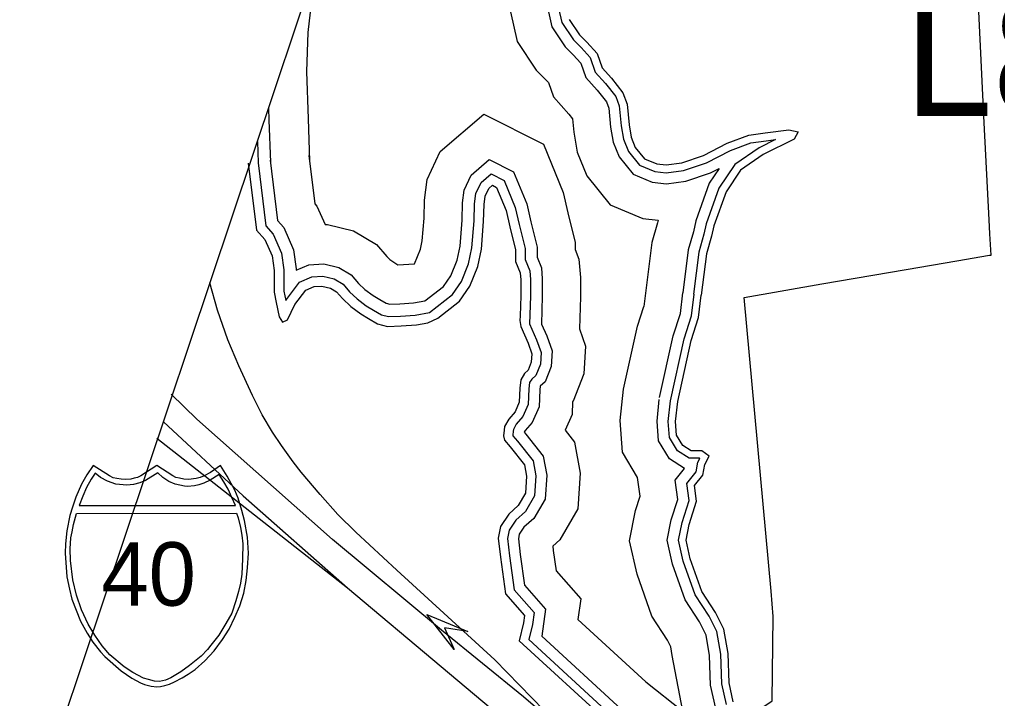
# Model space of a CAD drawing. Extents: x 2001466 to 2224147, y 644118 to 847247.
# Drawn here: x 2050439 to 2053135, y 771104 to 772975 of the extents above; entities that cross this region are included whole.
import ezdxf

# ---------------------------------------------------------------- set-up
doc = ezdxf.new("R2010")
doc.units = 0
for name, color, linetype in [('Exist Boundary Political City Limit New', 7, 'Continuous'), ('Exist Boundary Political CountyLine', 7, 'Continuous'), ('Exist Hydrographic Buffer Line', 7, 'Continuous'), ('Exist Hydrographic Lake Shore', 7, 'Continuous'), ('Exist Road Primary Interstate Divided Center Attributed', 7, 'Continuous'), ('Exist Road Primary Interstate Ramp 1 Lane Attributed', 7, 'Continuous'), ('Exist Road Primary Interstate Shield CELL', 7, 'Continuous'), ('Exist Road Primary Interstate Shield Number Label', 7, 'Continuous'), ('Exist Road Primary Interstate Structure Cantilever Sign Number Label', 7, 'Continuous'), ('Exist Road Primary Interstate Structure Ovrhead Sign Attributed CELL', 7, 'Continuous'), ('Map Preparation Boundary City Limit Buffer Line', 7, 'Continuous')]:
    doc.layers.add(name, color=color, linetype=linetype)

msp = doc.modelspace()

# ---------------------------------------------------------------- linework, layer by layer
at = {"layer": 'Exist Boundary Political City Limit New'}
msp.add_lwpolyline([(2053219.5, 770103.8), (2053082, 770220), (2052850.2, 770414.8), (2052607.1, 770617.8), (2052474.8, 770727.8), (2052356.8, 770873.9), (2052317.2, 770921.7), (2052294.5, 770949.2), (2052513.2, 771096.7), (2052516.2, 771329.8), (2052510.4, 771399.1), (2052436.6, 772208.8), (2052650.4, 772246.1), (2052883.2, 772285.9), (2053022.2, 772309.9), (2053112.5, 772325.6), (2053117.6, 772325.2), (2053114, 772384.8), (2053111.6, 772423.3), (2053098.2, 772690.1), (2053082.9, 772997.5)], dxfattribs=at)
at = {"layer": 'Exist Boundary Political CountyLine'}
msp.add_lwpolyline([(2050439.2, 770682), (2052490.3, 776806.1), (2053255.4, 779070)], dxfattribs=at)
at = {"layer": 'Exist Hydrographic Buffer Line'}
for points in [[(2051259.3, 773130.7), (2051249.4, 773076.4), (2051234.2, 772939.8), (2051230.4, 772831.7), (2051234.4, 772701), (2051238.5, 772585.6)], [(2051784.2, 773033.7), (2051810.7, 772914.2), (2051863.5, 772835.1), (2051891.5, 772807), (2051896.9, 772801.1), (2051911, 772761.6), (2051953.4, 772714.5), (2051963.4, 772701.7), (2051967, 772665), (2051976.3, 772609.5), (2052002.6, 772543.8), (2052067.4, 772464.5), (2052157.2, 772427), (2052199.1, 772422.4), (2052197.6, 772414.7), (2052181.8, 772360.9), (2052159.7, 772184.2)], [(2051893.4, 773013), (2051906.3, 772955), (2051942.8, 772900.1), (2051965.5, 772877.4), (2051986.2, 772854.6), (2052000.4, 772814.9), (2052031.6, 772780.2), (2052056.7, 772748.2), (2052063.1, 772730.6), (2052068.3, 772678.5), (2052075.2, 772637.2), (2052091.6, 772596.2), (2052130.3, 772548.9), (2052183, 772526.9), (2052222.2, 772522.5), (2052275.9, 772529.7), (2052344.1, 772552.5), (2052367.9, 772564.9), (2052340.4, 772523.6), (2052302.8, 772420.2), (2052296.8, 772390.2), (2052282.1, 772340), (2052267.4, 772222.1)], [(2051925.1, 773006.1), (2051933.9, 772966.8), (2051965.8, 772918.9), (2051986.8, 772897.8), (2052012, 772870.1), (2052026.2, 772830.3), (2052054.2, 772799.2), (2052082.8, 772762.7), (2052092.1, 772737.3), (2052097.6, 772682.3), (2052103.8, 772645.2), (2052117.3, 772611.4), (2052148.4, 772573.3), (2052190.5, 772555.8), (2052221.8, 772552.3), (2052269.2, 772558.6), (2052332.5, 772579.7), (2052398.4, 772614.1), (2052454.4, 772635.4), (2052497.4, 772640.8), (2052523, 772644.2), (2052477.8, 772621.6), (2052410.5, 772575.7), (2052366.9, 772510.2), (2052331.3, 772412.3), (2052325.5, 772383.1), (2052311.1, 772334), (2052296.6, 772218.3)], [(2051125.4, 772730.9), (2051126.4, 772697.5), (2051130.6, 772581.8)], [(2051528.1, 772301.8), (2051544.5, 772342.3), (2051549.3, 772365.1), (2051554, 772427.2), (2051555.6, 772477.5), (2051562.6, 772533.9), (2051598.7, 772611.2), (2051718.6, 772714), (2051883, 772631.8), (2051937.5, 772498.3), (2051950.2, 772442), (2051970.6, 772360.5), (2051970.6, 772340.8), (2051981.1, 772314.9), (2051985, 772264.1), (2051985, 772210.8), (2051982.7, 772122.3)], [(2051094.6, 772639), (2051096.7, 772580.5)], [(2051236.7, 772600.4), (2051253.3, 772467.1), (2051259, 772460.7), (2051281.2, 772409.8), (2051287.9, 772410.2), (2051360, 772392.2), (2051423, 772355.3), (2051451.4, 772321.9), (2051460.1, 772313.6), (2051473.2, 772304), (2051482.1, 772298.6), (2051528.1, 772301.8)], [(2051096.7, 772580.5), (2051118.4, 772406.1), (2051138.4, 772383.6), (2051161.5, 772330.7), (2051168, 772285.4), (2051168, 772226.4), (2051173.1, 772200.7), (2051173.2, 772200.5), (2051174.6, 772203.6), (2051210.6, 772250.8), (2051244.5, 772265.7), (2051275.1, 772267.7), (2051306.1, 772260), (2051330.8, 772245.5), (2051348.7, 772224.4), (2051369.5, 772204.8), (2051394.7, 772186.3), (2051415.2, 772174), (2051436.5, 772161.5), (2051456.4, 772156.2), (2051489.6, 772157.5), (2051529.6, 772160.2), (2051568.9, 772167.4)], [(2051129.9, 772587.1), (2051150.6, 772420.7), (2051167.2, 772402), (2051194.3, 772340), (2051201.7, 772287.8), (2051201.7, 772283.8), (2051236.4, 772298.9), (2051278.2, 772301.7), (2051319, 772291.5), (2051352.8, 772271.7), (2051373.2, 772247.6), (2051391.2, 772230.8), (2051413.4, 772214.4), (2051432.4, 772203), (2051449.6, 772192.9), (2051460.2, 772190.1), (2051487.8, 772191.2), (2051525.4, 772193.8), (2051556.4, 772199.4)], [(2051556.4, 772199.4), (2051607.9, 772239.6), (2051628, 772268.7), (2051645.3, 772311.4), (2051653.5, 772350.2), (2051658.9, 772421.6), (2051660.4, 772469.4), (2051664.8, 772504.5), (2051684.2, 772546.3), (2051734, 772588.9), (2051800.7, 772555.6), (2051837, 772466.7), (2051848.1, 772417.7), (2051865.6, 772347.6), (2051865.6, 772320.1), (2051877.7, 772290.5), (2051880, 772260.1), (2051880, 772212.2), (2051878, 772135.6)], [(2051568.9, 772167.4), (2051632.2, 772216.8), (2051657.1, 772253), (2051676.9, 772301.7), (2051686.1, 772345.5), (2051691.8, 772419.8), (2051693.2, 772466.8), (2051696.8, 772495.3), (2051711.1, 772525.9), (2051738.8, 772549.7), (2051774.9, 772531.7), (2051805.5, 772456.8), (2051816.1, 772410.1), (2051832.7, 772343.6), (2051832.7, 772313.7), (2051845.3, 772282.8), (2051847.1, 772258.8), (2051847.1, 772212.6), (2051845.1, 772136.4)], [(2052203.1, 771933.3), (2052241.2, 772103.4), (2052260.6, 772164.5), (2052267.3, 772221.7)], [(2052233.1, 771924.2), (2052271.4, 772095.2), (2052291.4, 772157.9), (2052298.4, 772218)], [(2052103.4, 771955.7), (2052142.5, 772130.1), (2052159.7, 772184.2)], [(2051845.1, 772136.4), (2051864.5, 772092), (2051876.7, 772057.3), (2051874.7, 772025), (2051862.3, 771994.2), (2051850.8, 771983.6), (2051845.2, 771974.1), (2051843.1, 771957.1), (2051841.5, 771914.3), (2051826.5, 771880.4), (2051808.3, 771859.2), (2051800.3, 771845.2), (2051799.6, 771840.5), (2051798.6, 771829.5), (2051799, 771827.7), (2051811.4, 771813.1), (2051854.6, 771758.6), (2051862.1, 771717.6), (2051858.6, 771662.2), (2051833.3, 771618.8), (2051806.7, 771595.2), (2051788.3, 771567.5), (2051784.1, 771544.4), (2051789.4, 771496.4), (2051802.8, 771402.9), (2051857.5, 771340.2), (2051852.9, 771307.4), (2051843.1, 771265.7)], [(2051878, 772135.6), (2051892.3, 772102.9), (2051906.8, 772061.5), (2051904.1, 772018.4), (2051887.5, 771976.8), (2051874.3, 771964.7), (2051874, 771964.3), (2051872.8, 771954.7), (2051871.1, 771907.4), (2051851.9, 771864.3), (2051832.7, 771841.9), (2051830.1, 771837.2), (2051834.5, 771832), (2051882.6, 771771.3), (2051892.1, 771719.3), (2051887.9, 771653.3), (2051856.7, 771599.7), (2051829.4, 771575.4), (2051816.5, 771556.1), (2051814.2, 771543.4), (2051819, 771500.1), (2051831.1, 771415.9), (2051889, 771349.5), (2051878.4, 771275.2)], [(2051982.7, 772122.3), (2051999.5, 772074.3), (2051994.8, 771998), (2051964.9, 771923.3), (2051963.4, 771921.9), (2051962.1, 771886.4), (2051942.9, 771843), (2051968.8, 771810.3), (2051984.3, 771724.7), (2051978.2, 771625.9), (2051928.6, 771540.9), (2051908.8, 771523.2), (2051910.1, 771511.7), (2051918, 771455.7), (2051985.8, 771378.2), (2051977.7, 771321.6)], [(2051977.7, 771321.6), (2052165, 771149.5), (2052267.5, 771068), (2052238.3, 771221.5), (2052234.1, 771246), (2052224.8, 771264.6), (2052182.1, 771330.4), (2052141.1, 771445.9), (2052120.5, 771538.4), (2052137.2, 771621.7), (2052149.6, 771660.9), (2052142.8, 771712.4), (2052101.1, 771782), (2052094.3, 771869.3), (2052103.4, 771955.7)], [(2052358.4, 771075.5), (2052344.1, 771140), (2052341.2, 771222.2), (2052331.5, 771278), (2052313, 771315), (2052273.6, 771375.6), (2052238.8, 771473.9), (2052224.2, 771539.5), (2052235.5, 771596.3), (2052253.2, 771651.8), (2052246, 771705.4), (2052271.9, 771737.8), (2052230.2, 771763.8), (2052200.4, 771813.6), (2052196.2, 771867.8), (2052202.5, 771927.4)], [(2052387.5, 771086.9), (2052374.8, 771143.9), (2052371.9, 771225.4), (2052361.1, 771287.7), (2052339.8, 771330.4), (2052301.5, 771389.3), (2052268.5, 771482.4), (2052255.7, 771539.9), (2052265.5, 771588.5), (2052284.7, 771649), (2052278.4, 771696.4), (2052303.8, 771728.3), (2052309.1, 771755.1), (2052314.2, 771765.2), (2052313.2, 771766), (2052285, 771766), (2052252.8, 771786.1), (2052230.6, 771823.2), (2052227.2, 771867.4), (2052233.1, 771924.2)], [(2051878.4, 771275.2), (2052098.6, 771072.8)], [(2051843.1, 771265.7), (2052078.3, 771049.4)]]:
    msp.add_lwpolyline(points, dxfattribs=at)
at = {"layer": 'Exist Hydrographic Lake Shore'}
for points in [[(2051954.3, 772975.5), (2051982.7, 772932.8), (2052002.6, 772912.9), (2052031.1, 772881.6), (2052045.3, 772841.7), (2052070.9, 772813.3), (2052102.2, 772773.4), (2052113.5, 772742.1), (2052119.2, 772685.2), (2052124.9, 772651.1), (2052136.3, 772622.6), (2052161.9, 772591.3), (2052196, 772577.1), (2052221.6, 772574.3), (2052264.3, 772579.9), (2052324, 772599.9), (2052389.4, 772634), (2052449.1, 772656.8), (2052494.6, 772662.5), (2052560, 772671), (2052585.6, 772665.3), (2052574.2, 772645.4), (2052488.9, 772602.7), (2052426.4, 772560), (2052386.5, 772500.3), (2052352.4, 772406.4), (2052346.7, 772377.9), (2052332.5, 772329.5), (2052318.3, 772215.7)], [(2051069.6, 772579.6), (2051092.6, 772394.4), (2051115.4, 772368.8), (2051135.3, 772323.3), (2051141, 772283.4), (2051141, 772223.7), (2051146.7, 772195.2), (2051155.2, 772155.4), (2051163.7, 772141.2), (2051178, 772146.9), (2051197.9, 772189.5), (2051227.9, 772228.9), (2051251, 772239), (2051272.7, 772240.5), (2051295.8, 772234.7), (2051313.2, 772224.5), (2051329.1, 772205.7), (2051352.2, 772184), (2051379.7, 772163.8), (2051401.4, 772150.7), (2051426, 772136.3), (2051453.5, 772129), (2051491.1, 772130.5), (2051533, 772133.4), (2051564.8, 772139.2), (2051592.3, 772152.2)], [(2051592.3, 772152.2), (2051651.6, 772198.5), (2051680.5, 772240.5), (2051702.2, 772294), (2051712.3, 772341.8), (2051718.1, 772418.4), (2051719.5, 772464.8), (2051722.4, 772487.9), (2051732.6, 772509.6), (2051742.7, 772518.3), (2051754.2, 772512.5), (2051780.3, 772448.8), (2051790.4, 772404), (2051806.3, 772340.3), (2051806.3, 772308.5), (2051819.3, 772276.6), (2051820.8, 772257.8), (2051820.8, 772213), (2051819.3, 772158), (2051817.9, 772145)], [(2052253.2, 771922.1), (2052290.8, 772090), (2052311, 772153.6), (2052318.3, 772215.7)], [(2051817.9, 772145), (2051820.8, 772129), (2051841, 772082.7), (2051851.1, 772053.8), (2051849.7, 772030.6), (2051841, 772008.9), (2051830.9, 771999.7), (2051820.8, 771982.3), (2051817.9, 771959.2), (2051816.4, 771920.1), (2051804.9, 771894), (2051787.5, 771873.8), (2051775.9, 771853.5), (2051774.5, 771843.4), (2051773, 771827.5), (2051775.9, 771815.9), (2051791.8, 771797.1), (2051830.9, 771747.9), (2051836.7, 771716.1), (2051833.8, 771669.8), (2051813.5, 771635), (2051787.5, 771611.9), (2051764.4, 771577.1), (2051758.6, 771545.3), (2051764.4, 771493.2), (2051778.8, 771391.9), (2051830.9, 771332.3), (2051828, 771312), (2051816.4, 771262.8)], [(2052406.5, 771094.4), (2052394.9, 771146.5), (2052392, 771227.5), (2052380.4, 771294.1), (2052357.3, 771340.4), (2052319.7, 771398.3), (2052287.9, 771488), (2052276.3, 771540.1), (2052285, 771583.5), (2052305.2, 771647.2), (2052299.4, 771690.6), (2052322.6, 771719.5), (2052328.4, 771748.5), (2052339.9, 771771.6), (2052319.7, 771786.1), (2052290.8, 771786.1), (2052267.6, 771800.6), (2052250.3, 771829.5), (2052247.4, 771867.1), (2052253.2, 771922.1)], [(2051816.4, 771262.8), (2052065.2, 771034.2)]]:
    msp.add_lwpolyline(points, dxfattribs=at)
at = {"layer": 'Exist Road Primary Interstate Divided Center Attributed'}
for points in [[(2051952.8, 771000.9), (2051828.3, 771108.4), (2051602.6, 771292.1), (2051302.2, 771542.1), (2050927.9, 771873.6), (2050857.4, 771942.1)], [(2050835.7, 771865.8), (2051055.6, 771662), (2051342.7, 771408.9), (2051859.4, 770974.5), (2052148.1, 770733.1), (2052822.2, 770176.2), (2053110.3, 769937.8), (2053522.9, 769588)]]:
    msp.add_lwpolyline(points, dxfattribs=at)
at = {"layer": 'Exist Road Primary Interstate Ramp 1 Lane Attributed'}
msp.add_line((2050817.8, 771820.9), (2051342.7, 771408.9), dxfattribs=at)
msp.add_lwpolyline([(2051952.8, 771000.9), (2051748.9, 771209.6), (2051479.2, 771457.5), (2051365.9, 771561.7), (2051316.8, 771610.7), (2051267.8, 771665.8), (2051215.8, 771727.1), (2051193, 771756.1), (2051161, 771800.5), (2051136, 771837.8), (2051107.7, 771885.8), (2051081, 771939.1), (2051043.5, 772020.8), (2051013.4, 772091.9), (2050984.9, 772173.6), (2050964, 772248.9)], dxfattribs=at)
at = {"layer": 'Exist Road Primary Interstate Shield CELL'}
for points in [[(2050817.8, 771135.4), (2050827.3, 771136.3), (2050840, 771138.8), (2050852.4, 771142.9), (2050866.5, 771149.1), (2050887.3, 771160.7), (2050904.1, 771170.5), (2050923.4, 771183.5), (2050949.5, 771207.2), (2050975.6, 771234.6), (2050998.6, 771265.7), (2051016.8, 771294.7), (2051032.9, 771327.8), (2051046.3, 771358.7), (2051057, 771394), (2051064.1, 771428.3), (2051067.6, 771464), (2051070, 771503.6), (2051067.3, 771548.1), (2051059.6, 771593.7), (2051052.3, 771622), (2051041.3, 771656), (2051032.3, 771677.6), (2051011.5, 771716.1), (2050992.7, 771745.7), (2050965.5, 771726.5), (2050947.7, 771717.1), (2050936.9, 771712.2), (2050925.7, 771710), (2050905.2, 771707.5), (2050892.3, 771708.1), (2050880.4, 771710.8), (2050870.3, 771713), (2050862, 771717.1), (2050817.8, 771745.7), (2050773.5, 771717.1), (2050764.2, 771712.8), (2050754.7, 771710.8), (2050745.6, 771708.3), (2050730.4, 771707.5), (2050718.9, 771707.9), (2050707, 771710), (2050697.6, 771712), (2050687.1, 771717.1), (2050642, 771745.7), (2050624.3, 771719.9), (2050609.8, 771694.5), (2050594.4, 771658.6), (2050584.9, 771630.8), (2050578.1, 771607.9), (2050569.7, 771566), (2050565.4, 771529.4), (2050564.7, 771503.6), (2050569.4, 771439), (2050576.5, 771404.7), (2050583.7, 771376.9), (2050607.6, 771316.9), (2050625.5, 771283.2), (2050640.9, 771259.1), (2050662.5, 771231.9), (2050674.2, 771218.9), (2050719, 771179.8), (2050748.9, 771159.3), (2050772.8, 771146.4), (2050784, 771142.2), (2050801.6, 771137.3)], [(2050647.4, 771724.9), (2050636.4, 771708), (2050623.7, 771685.2), (2050613.6, 771661.5), (2050603.2, 771635.3), (2051034.8, 771635.2), (2051024.7, 771657.6), (2051014, 771680.1), (2051002.7, 771700.7), (2050989, 771720.6), (2050964.8, 771705.3), (2050947.2, 771697), (2050933, 771692.1), (2050921, 771689.4), (2050902.4, 771688), (2050894.1, 771688.4), (2050868.1, 771694.3), (2050850.6, 771701.5), (2050833.9, 771712.6), (2050820.4, 771725.4), (2050786.2, 771704.7), (2050771, 771698), (2050753.6, 771693.5), (2050734.5, 771691.1), (2050705, 771694.3), (2050682, 771702.3), (2050662.1, 771712.6)], [(2051037.3, 771613.9), (2051041.9, 771601.7), (2051048.3, 771574.6), (2051051.6, 771553.8), (2051055, 771529.8), (2051053.9, 771488.7), (2051051.9, 771446.1), (2051048, 771420.9), (2051042.7, 771397.9), (2051035.6, 771372.5), (2051024, 771338.7), (2051008.1, 771310), (2050988.2, 771278.2), (2050966.8, 771250.3), (2050957.4, 771238.7), (2050939.7, 771220.1), (2050907.5, 771194.2), (2050884, 771176.6), (2050855.8, 771160), (2050841.5, 771153.6), (2050824.8, 771150.1), (2050811.1, 771151.1), (2050794.5, 771155.5), (2050781.1, 771159.2), (2050751.6, 771175.1), (2050727.8, 771191), (2050688, 771223.7), (2050666.6, 771248.8), (2050646.5, 771278.2), (2050628.6, 771308.3), (2050609.6, 771347.9), (2050596.1, 771387.8), (2050586.3, 771430.9), (2050579.7, 771483.5), (2050579, 771515.6), (2050580.9, 771546.5), (2050583.9, 771562.6), (2050587.8, 771582.7), (2050595.7, 771613.7)]]:
    msp.add_lwpolyline(points, close=True, dxfattribs=at)
at = {"layer": 'Exist Road Primary Interstate Structure Ovrhead Sign Attributed CELL'}
msp.add_lwpolyline([(2051636.8, 771238.3), (2051562.1, 771334.7), (2051675, 771288.5), (2051610.7, 771297.8)], close=True, dxfattribs=at)
at = {"layer": 'Map Preparation Boundary City Limit Buffer Line'}
msp.add_lwpolyline([(2053219.5, 770103.8), (2053082, 770220), (2052850.2, 770414.8), (2052607.1, 770617.8), (2052474.8, 770727.8), (2052356.8, 770873.9), (2052317.2, 770921.7), (2052294.5, 770949.2), (2052513.2, 771096.7), (2052516.2, 771329.8), (2052510.4, 771399.1), (2052436.6, 772208.8), (2052650.4, 772246.1), (2052883.2, 772285.9), (2053022.2, 772309.9), (2053112.5, 772325.6), (2053117.6, 772325.2), (2053114, 772384.8), (2053111.6, 772423.3), (2053098.2, 772690.1), (2053082.9, 772997.5)], dxfattribs=at)

# ---------------------------------------------------------------- texts
at = {"layer": 'Exist Road Primary Interstate Shield Number Label'}
msp.add_text('40', height=175, dxfattribs=at).set_placement((2050664.9, 771359.2))
at = {"layer": 'Exist Road Primary Interstate Structure Cantilever Sign Number Label'}
msp.add_text('L899', height=328.08, dxfattribs=at).set_placement((2052877.3, 772709.2))

doc.saveas('drawing.dxf')
